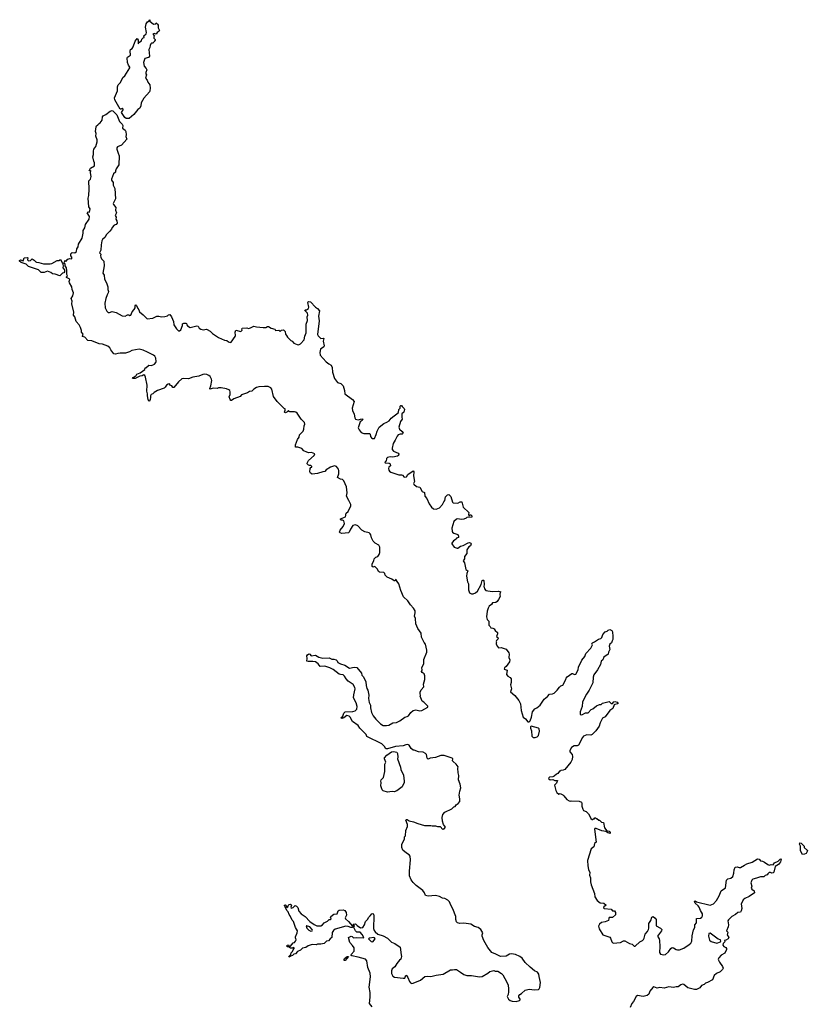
# Model space of a CAD drawing. Extents: x 2293139 to 2515392, y 824115 to 1006937.
# Tile 339 of 417: x 2430842 to 2442857, y 879024 to 894038. Entities that reach past the tile are written whole.
import ezdxf

# ---------------------------------------------------------------- set-up
doc = ezdxf.new("R2010")
doc.units = 0

msp = doc.modelspace()

# ---------------------------------------------------------------- linework, layer by layer
at = {"layer": '0CON10XD'}
for points in [[(2432465, 892533), (2432445, 892549), (2432398, 892625), (2432420, 892665), (2432420, 892675), (2432405, 892684), (2432385, 892673), (2432374, 892675), (2432295, 892814), (2432291, 892845), (2432332, 892955), (2432334, 893015), (2432347, 893045), (2432378, 893082), (2432414, 893155), (2432448, 893182), (2432522, 893305), (2432522, 893315), (2432501, 893345), (2432486, 893385), (2432481, 893455), (2432485, 893468), (2432532, 893495), (2432527, 893565), (2432533, 893585), (2432559, 893601), (2432576, 893624), (2432605, 893710), (2432635, 893750), (2432650, 893725), (2432650, 893675), (2432655, 893670), (2432662, 893688), (2432700, 893715), (2432705, 893740), (2432725, 893760), (2432740, 893765), (2432738, 893792), (2432770, 893825), (2432778, 893845), (2432762, 893925), (2432770, 893975), (2432790, 894005), (2432818, 894022), (2432822, 894038), (2432830, 894035), (2432830, 894015), (2432885, 893970), (2432917, 893973), (2432925, 893990), (2432945, 893970), (2432953, 893953), (2432954, 893914), (2432973, 893875), (2432969, 893861), (2432940, 893845), (2432925, 893820), (2432895, 893830), (2432873, 893817), (2432900, 893785), (2432890, 893775), (2432890, 893755), (2432910, 893735), (2432910, 893725), (2432892, 893708), (2432890, 893695), (2432875, 893680), (2432855, 893680), (2432845, 893670), (2432832, 893645), (2432828, 893615), (2432812, 893585), (2432825, 893482), (2432806, 893464), (2432753, 893445), (2432732, 893385), (2432742, 893332), (2432774, 893295), (2432782, 893275), (2432768, 893235), (2432769, 893215), (2432779, 893195), (2432764, 893145), (2432785, 893117), (2432796, 893086), (2432830, 893045), (2432834, 892995), (2432827, 892953), (2432822, 892938), (2432735, 892842), (2432698, 892772), (2432692, 892725), (2432675, 892690), (2432645, 892667), (2432585, 892594), (2432515, 892534), (2432465, 892533)], [(2436122, 883942), (2436128, 883885), (2436140, 883840), (2436155, 883812), (2436170, 883740), (2436162, 883685), (2436174, 883624), (2436194, 883585), (2436195, 883545), (2436211, 883475), (2436232, 883422), (2436275, 883370), (2436345, 883303), (2436385, 883278), (2436436, 883274), (2436475, 883282), (2436535, 883318), (2436589, 883321), (2436640, 883345), (2436718, 883405), (2436755, 883413), (2436772, 883425), (2436808, 883472), (2436845, 883503), (2436885, 883513), (2436945, 883500), (2436975, 883502), (2437070, 883555), (2437068, 883568), (2437005, 883630), (2436980, 883645), (2436952, 883725), (2436958, 883735), (2436950, 883765), (2436952, 883785), (2436965, 883820), (2437007, 883863), (2437002, 883905), (2437022, 883975), (2437022, 884035), (2437010, 884065), (2436980, 884085), (2436973, 884097), (2436983, 884125), (2436979, 884155), (2436985, 884180), (2437006, 884215), (2437005, 884280), (2437054, 884395), (2437054, 884425), (2437034, 884515), (2437013, 884543), (2436971, 884625), (2436964, 884685), (2436916, 884755), (2436886, 884825), (2436882, 884905), (2436867, 884945), (2436877, 884993), (2436874, 885025), (2436850, 885065), (2436804, 885114), (2436763, 885175), (2436699, 885239), (2436656, 885336), (2436628, 885435), (2436599, 885469), (2436585, 885498), (2436575, 885500), (2436568, 885482), (2436555, 885482), (2436517, 885507), (2436450, 885535), (2436415, 885570), (2436412, 885592), (2436395, 885610), (2436332, 885612), (2436316, 885626), (2436298, 885658), (2436265, 885697), (2436255, 885699), (2436235, 885688), (2436218, 885698), (2436220, 885740), (2436242, 885785), (2436248, 885815), (2436275, 885843), (2436305, 885852), (2436328, 885882), (2436336, 885914), (2436338, 885995), (2436321, 886025), (2436265, 886055), (2436235, 886085), (2436209, 886135), (2436198, 886185), (2436189, 886199), (2436172, 886212), (2436105, 886229), (2436060, 886255), (2435998, 886318), (2435965, 886336), (2435926, 886324), (2435890, 886270), (2435869, 886225), (2435858, 886215), (2435755, 886203), (2435733, 886213), (2435723, 886225), (2435731, 886255), (2435778, 886312), (2435797, 886357), (2435785, 886399), (2435765, 886409), (2435745, 886408), (2435735, 886415), (2435734, 886426), (2435810, 886455), (2435823, 886515), (2435851, 886539), (2435893, 886625), (2435892, 886645), (2435865, 886709), (2435829, 886775), (2435836, 886826), (2435826, 886914), (2435788, 887005), (2435768, 887025), (2435735, 887031), (2435692, 887055), (2435711, 887115), (2435710, 887165), (2435707, 887185), (2435675, 887226), (2435645, 887236), (2435585, 887216), (2435517, 887173), (2435499, 887151), (2435465, 887146), (2435385, 887120), (2435305, 887110), (2435281, 887121), (2435268, 887145), (2435272, 887195), (2435285, 887210), (2435300, 887215), (2435298, 887225), (2435285, 887238), (2435265, 887238), (2435247, 887247), (2435230, 887265), (2435230, 887275), (2435247, 887315), (2435335, 887392), (2435347, 887417), (2435296, 887436), (2435255, 887433), (2435225, 887443), (2435175, 887462), (2435145, 887497), (2435085, 887518), (2435051, 887521), (2435050, 887555), (2435082, 887635), (2435105, 887670), (2435113, 887707), (2435166, 887765), (2435176, 887794), (2435180, 887845), (2435191, 887869), (2435188, 887895), (2435135, 887948), (2435076, 888036), (2435055, 888055), (2435035, 888060), (2434965, 888057), (2434954, 888064), (2434945, 888080), (2434916, 888054), (2434895, 888044), (2434887, 888047), (2434883, 888055), (2434893, 888085), (2434890, 888105), (2434875, 888112), (2434768, 888218), (2434716, 888295), (2434688, 888405), (2434672, 888425), (2434635, 888445), (2434575, 888446), (2434492, 888438), (2434455, 888428), (2434415, 888405), (2434385, 888376), (2434350, 888370), (2434315, 888346), (2434225, 888317), (2434206, 888294), (2434108, 888255), (2434075, 888230), (2434065, 888230), (2434052, 888248), (2434039, 888285), (2434052, 888325), (2434054, 888366), (2434048, 888385), (2434035, 888396), (2433995, 888410), (2433915, 888424), (2433875, 888424), (2433854, 888416), (2433800, 888420), (2433743, 888403), (2433741, 888415), (2433759, 888455), (2433771, 888535), (2433769, 888555), (2433747, 888595), (2433728, 888615), (2433695, 888630), (2433655, 888634), (2433635, 888630), (2433577, 888603), (2433485, 888588), (2433415, 888562), (2433345, 888568), (2433315, 888563), (2433263, 888515), (2433195, 888428), (2433178, 888428), (2433163, 888453), (2433145, 888462), (2433128, 888485), (2433105, 888483), (2433080, 888465), (2433063, 888435), (2433045, 888419), (2432945, 888384), (2432894, 888356), (2432872, 888335), (2432846, 888324), (2432836, 888305), (2432839, 888275), (2432831, 888245), (2432825, 888220), (2432815, 888220), (2432802, 888245), (2432791, 888305), (2432794, 888335), (2432783, 888375), (2432785, 888465), (2432763, 888585), (2432750, 888615), (2432735, 888621), (2432712, 888608), (2432675, 888602), (2432605, 888565), (2432562, 888565), (2432575, 888584), (2432620, 888615), (2432627, 888633), (2432678, 888655), (2432750, 888705), (2432755, 888730), (2432765, 888730), (2432805, 888763), (2432815, 888768), (2432855, 888764), (2432898, 888785), (2432918, 888812), (2432922, 888828), (2432918, 888875), (2432904, 888905), (2432885, 888921), (2432790, 888970), (2432725, 888997), (2432665, 889012), (2432555, 888996), (2432517, 888973), (2432455, 888952), (2432375, 888953), (2432338, 888948), (2432305, 888938), (2432277, 888945), (2432235, 889002), (2432220, 889035), (2432185, 889061), (2432105, 889088), (2432055, 889095), (2431945, 889141), (2431884, 889144), (2431835, 889198), (2431803, 889205), (2431800, 889215), (2431810, 889245), (2431787, 889275), (2431785, 889300), (2431769, 889345), (2431748, 889385), (2431704, 889434), (2431682, 889505), (2431662, 889535), (2431666, 889576), (2431639, 889705), (2431642, 889745), (2431626, 889785), (2431653, 889825), (2431664, 889875), (2431644, 889925), (2431636, 889965), (2431601, 890025), (2431599, 890045), (2431606, 890075), (2431598, 890088), (2431558, 890105), (2431558, 890115), (2431573, 890135), (2431564, 890154), (2431564, 890214), (2431556, 890255), (2431537, 890285), (2431538, 890315), (2431523, 890323), (2431519, 890335), (2431530, 890355), (2431535, 890370), (2431545, 890350), (2431575, 890388), (2431605, 890398), (2431636, 890394), (2431637, 890417), (2431622, 890435), (2431625, 890470), (2431645, 890488), (2431685, 890484), (2431709, 890505), (2431716, 890544), (2431737, 890575), (2431742, 890615), (2431796, 890705), (2431811, 890785), (2431812, 890825), (2431838, 890865), (2431845, 890915), (2431902, 890995), (2431907, 891037), (2431872, 891095), (2431885, 891110), (2431908, 891102), (2431917, 891155), (2431897, 891185), (2431887, 891315), (2431898, 891355), (2431903, 891455), (2431897, 891583), (2431924, 891606), (2431934, 891645), (2431924, 891705), (2431930, 891735), (2431925, 891740), (2431918, 891732), (2431900, 891735), (2431924, 891776), (2431982, 891808), (2431982, 891855), (2431975, 891882), (2431957, 891945), (2431966, 891985), (2431966, 892036), (2431975, 892065), (2432003, 892107), (2432023, 892175), (2432022, 892205), (2432006, 892264), (2432008, 892305), (2432001, 892335), (2432007, 892405), (2432015, 892419), (2432037, 892433), (2432054, 892456), (2432072, 892468), (2432102, 892508), (2432107, 892555), (2432115, 892572), (2432157, 892593), (2432225, 892643), (2432255, 892652), (2432265, 892650), (2432325, 892589), (2432364, 892485), (2432404, 892445), (2432416, 892425), (2432413, 892385), (2432452, 892355), (2432462, 892335), (2432469, 892285), (2432462, 892255), (2432477, 892215), (2432396, 892125), (2432335, 892102), (2432326, 892085), (2432326, 892066), (2432346, 892005), (2432358, 891962), (2432356, 891825), (2432314, 891765), (2432304, 891736), (2432305, 891712), (2432272, 891688), (2432242, 891605), (2432243, 891593), (2432270, 891555), (2432269, 891515), (2432292, 891465), (2432304, 891305), (2432268, 891235), (2432275, 891218), (2432311, 891175), (2432302, 891135), (2432317, 891095), (2432298, 891055), (2432312, 891025), (2432310, 890995), (2432322, 890972), (2432328, 890935), (2432315, 890917), (2432284, 890906), (2432252, 890868), (2432242, 890845), (2432217, 890813), (2432163, 890757), (2432145, 890723), (2432105, 890687), (2432096, 890665), (2432084, 890606), (2432079, 890525), (2432062, 890485), (2432080, 890465), (2432073, 890435), (2432079, 890415), (2432091, 890391), (2432124, 890354), (2432133, 890285), (2432113, 890175), (2432131, 890145), (2432134, 890084), (2432168, 890025), (2432189, 889965), (2432186, 889926), (2432196, 889894), (2432194, 889875), (2432176, 889845), (2432156, 889785), (2432142, 889715), (2432147, 889647), (2432174, 889595), (2432191, 889575), (2432215, 889574), (2432255, 889590), (2432315, 889571), (2432405, 889522), (2432453, 889517), (2432485, 889537), (2432506, 889536), (2432525, 889528), (2432538, 889535), (2432558, 889585), (2432591, 889619), (2432602, 889645), (2432602, 889675), (2432615, 889690), (2432625, 889680), (2432643, 889635), (2432660, 889615), (2432668, 889585), (2432728, 889538), (2432785, 889477), (2432872, 889488), (2432934, 889516), (2432965, 889518), (2433005, 889508), (2433055, 889510), (2433095, 889521), (2433112, 889538)], [(2431455, 890135), (2431385, 890160), (2431345, 890165), (2431320, 890185), (2431265, 890206), (2431215, 890184), (2431172, 890185), (2431130, 890225), (2430975, 890277), (2430939, 890309), (2430865, 890334), (2430842, 890355), (2430842, 890365), (2430855, 890378), (2430895, 890360), (2430913, 890405), (2430955, 890413), (2430967, 890407), (2430961, 890375), (2430975, 890359), (2431005, 890366), (2431035, 890390), (2431065, 890373), (2431087, 890347), (2431101, 890341), (2431135, 890337), (2431205, 890314), (2431306, 890314), (2431335, 890322), (2431415, 890368), (2431442, 890368), (2431465, 890380), (2431494, 890325), (2431507, 890285), (2431500, 890255), (2431524, 890225), (2431524, 890196), (2431515, 890180), (2431495, 890172), (2431455, 890135)], [(2433112, 889538), (2433131, 889541), (2433159, 889509), (2433190, 889435), (2433194, 889385), (2433233, 889325), (2433265, 889294), (2433278, 889292), (2433301, 889309), (2433327, 889375), (2433325, 889400), (2433345, 889412), (2433375, 889412), (2433388, 889405), (2433390, 889385), (2433401, 889371), (2433445, 889343), (2433545, 889370), (2433563, 889363), (2433578, 889335), (2433608, 889318), (2433645, 889311), (2433685, 889318), (2433702, 889315), (2433750, 889290), (2433786, 889255), (2433875, 889194), (2433965, 889152), (2434004, 889144), (2434026, 889126), (2434055, 889114), (2434069, 889121), (2434130, 889205), (2434134, 889225), (2434129, 889275), (2434138, 889302), (2434216, 889284), (2434237, 889303), (2434230, 889325), (2434238, 889332), (2434305, 889340), (2434335, 889330), (2434365, 889338), (2434415, 889363), (2434457, 889353), (2434554, 889344), (2434597, 889347), (2434625, 889360), (2434639, 889359), (2434676, 889336), (2434735, 889320), (2434745, 889300), (2434795, 889302), (2434810, 889295), (2434815, 889282), (2434838, 889302), (2434865, 889308), (2434890, 889285), (2434895, 889242), (2434914, 889224), (2434927, 889197), (2434978, 889145), (2434998, 889135), (2435026, 889106), (2435074, 889084), (2435095, 889082), (2435125, 889096), (2435180, 889155), (2435192, 889215), (2435211, 889265), (2435213, 889395), (2435231, 889449), (2435229, 889505), (2435236, 889535), (2435231, 889561), (2435190, 889605), (2435195, 889612), (2435216, 889614), (2435247, 889635), (2435252, 889655), (2435240, 889725), (2435245, 889738), (2435255, 889742), (2435280, 889735), (2435354, 889654), (2435383, 889633), (2435417, 889597), (2435399, 889515), (2435411, 889445), (2435384, 889236), (2435395, 889218), (2435435, 889179), (2435475, 889183), (2435483, 889175), (2435473, 889135), (2435487, 889065), (2435480, 889050), (2435430, 889015), (2435420, 888965), (2435425, 888922), (2435515, 888821), (2435559, 888789), (2435595, 888772), (2435611, 888735), (2435613, 888665), (2435646, 888566), (2435692, 888505), (2435741, 888491), (2435779, 888455), (2435798, 888385), (2435804, 888334), (2435919, 888245), (2435946, 888215), (2435916, 888114), (2435917, 888077), (2435945, 888022), (2435953, 887965), (2435965, 887949), (2436005, 887939), (2436063, 887953), (2436076, 887946), (2436067, 887925), (2436036, 887905), (2436008, 887815), (2436020, 887785), (2436052, 887745), (2436090, 887730), (2436178, 887728), (2436188, 887718), (2436196, 887685), (2436210, 887660), (2436225, 887650), (2436255, 887651), (2436282, 887715), (2436294, 887765), (2436327, 887825), (2436397, 887883), (2436441, 887899), (2436477, 887923), (2436509, 887961), (2436619, 888051), (2436625, 888092), (2436647, 888115), (2436646, 888145), (2436655, 888156), (2436667, 888157), (2436675, 888140), (2436708, 888108), (2436712, 888095), (2436703, 888055), (2436674, 888026), (2436671, 887975), (2436677, 887945), (2436650, 887910), (2436624, 887825), (2436634, 887794), (2436679, 887759), (2436691, 887735), (2436675, 887719), (2436645, 887718), (2436615, 887708), (2436600, 887690), (2436571, 887629), (2436538, 887575), (2436522, 887505), (2436526, 887485), (2436545, 887461), (2436615, 887429), (2436627, 887415), (2436619, 887395), (2436608, 887385), (2436535, 887366), (2436495, 887370), (2436455, 887361), (2436439, 887345), (2436433, 887307), (2436410, 887295), (2436415, 887282), (2436476, 887276), (2436494, 887264), (2436497, 887235), (2436475, 887214), (2436468, 887195), (2436475, 887167), (2436485, 887154), (2436505, 887138), (2436625, 887096), (2436665, 887100), (2436680, 887095), (2436705, 887062), (2436741, 887069), (2436762, 887105), (2436845, 887160), (2436856, 887144), (2436852, 887085), (2436864, 886995), (2436850, 886965), (2436853, 886955), (2436895, 886921), (2436945, 886912), (2436982, 886845), (2437015, 886828), (2437024, 886774), (2437053, 886735), (2437088, 886655), (2437126, 886606), (2437155, 886580), (2437195, 886574), (2437247, 886593), (2437294, 886646), (2437311, 886685), (2437329, 886705), (2437340, 886765), (2437370, 886795), (2437388, 886798), (2437418, 886768), (2437445, 886680), (2437455, 886670), (2437525, 886667), (2437563, 886687), (2437586, 886686), (2437606, 886605), (2437692, 886525), (2437688, 886495), (2437692, 886472), (2437698, 886472), (2437715, 886490), (2437725, 886490), (2437738, 886475), (2437737, 886453), (2437665, 886448), (2437654, 886436), (2437615, 886422), (2437575, 886418), (2437525, 886426), (2437505, 886423), (2437463, 886385), (2437434, 886285), (2437437, 886237), (2437444, 886224), (2437465, 886207), (2437525, 886188), (2437537, 886165), (2437536, 886144), (2437507, 886133), (2437498, 886115), (2437458, 886092), (2437432, 886058), (2437433, 886045), (2437472, 885995), (2437515, 885978), (2437528, 885982), (2437565, 886012), (2437605, 886018), (2437685, 886063), (2437705, 886067), (2437722, 886055), (2437728, 886045), (2437717, 886015), (2437692, 885998), (2437661, 885955), (2437665, 885900), (2437626, 885855), (2437627, 885815), (2437607, 885785), (2437629, 885755), (2437650, 885655), (2437676, 885635), (2437663, 885595), (2437660, 885555), (2437672, 885465), (2437688, 885435), (2437690, 885345), (2437705, 885298), (2437735, 885281), (2437760, 885285), (2437795, 885299), (2437826, 885324), (2437880, 885425), (2437897, 885485), (2437905, 885493), (2437915, 885493), (2437923, 885485), (2437930, 885425), (2437922, 885395), (2437930, 885385), (2437932, 885362), (2437954, 885334), (2438047, 885317), (2438145, 885323), (2438180, 885315), (2438172, 885308), (2438168, 885275), (2438170, 885245), (2438147, 885195), (2438125, 885167), (2438105, 885152), (2438056, 885144), (2438040, 885120), (2438005, 885097), (2437986, 885065), (2437975, 885020), (2437964, 884934), (2437975, 884890), (2437998, 884865), (2437998, 884805), (2438020, 884785), (2438030, 884765), (2438060, 884760), (2438079, 884749), (2438095, 884722), (2438132, 884692), (2438132, 884675), (2438118, 884635), (2438138, 884615), (2438142, 884598), (2438118, 884572), (2438112, 884555), (2438118, 884545), (2438110, 884535), (2438110, 884515), (2438129, 884479), (2438145, 884462), (2438185, 884466), (2438265, 884441), (2438304, 884384), (2438309, 884365), (2438306, 884315), (2438318, 884275), (2438312, 884248), (2438263, 884175), (2438238, 884155), (2438232, 884135), (2438277, 884117), (2438268, 884055), (2438288, 884028), (2438325, 884007), (2438339, 883985), (2438339, 883931), (2438329, 883895), (2438343, 883835), (2438331, 883791), (2438393, 883733), (2438435, 883682), (2438458, 883655), (2438484, 883604), (2438494, 883505), (2438524, 883404), (2438558, 883375), (2438595, 883330), (2438615, 883330), (2438628, 883345), (2438647, 883405), (2438664, 883486), (2438701, 883529), (2438730, 883545), (2438782, 883585), (2438844, 883676), (2438895, 883718), (2438925, 883752), (2438972, 883758), (2438995, 883770), (2439042, 883815), (2439075, 883862), (2439095, 883880), (2439125, 883890), (2439173, 883977), (2439177, 883995), (2439195, 884018), (2439263, 884067), (2439275, 884068), (2439305, 884052), (2439325, 884060), (2439359, 884125), (2439366, 884165), (2439415, 884273), (2439461, 884329), (2439477, 884375), (2439557, 884455), (2439578, 884505), (2439570, 884525), (2439578, 884535), (2439611, 884549), (2439669, 884591), (2439706, 884604), (2439721, 884619), (2439740, 884665), (2439775, 884702), (2439805, 884713), (2439821, 884729), (2439843, 884737), (2439875, 884726), (2439884, 884705), (2439892, 884635), (2439889, 884585), (2439881, 884565), (2439869, 884535), (2439846, 884514), (2439834, 884486), (2439842, 884435), (2439823, 884395), (2439818, 884362), (2439754, 884316), (2439737, 884275), (2439714, 884256), (2439700, 884205), (2439654, 884125), (2439600, 884050), (2439592, 884015), (2439585, 883925), (2439527, 883813), (2439487, 883755), (2439427, 883635), (2439420, 883565), (2439393, 883485), (2439392, 883445), (2439415, 883440), (2439475, 883467), (2439515, 883467), (2439562, 883518), (2439585, 883530), (2439642, 883578), (2439685, 883596), (2439712, 883598), (2439735, 883617), (2439835, 883640), (2439865, 883613), (2439887, 883613), (2439904, 883636), (2439923, 883643), (2439955, 883630), (2439968, 883615), (2439966, 883604), (2439923, 883597), (2439911, 883589), (2439888, 883535), (2439846, 883504), (2439775, 883410), (2439735, 883388), (2439698, 883315), (2439682, 883265), (2439630, 883195), (2439575, 883138), (2439555, 883130), (2439495, 883134), (2439445, 883112), (2439428, 883092), (2439365, 882977), (2439345, 882968), (2439298, 882965), (2439260, 882940), (2439232, 882895), (2439232, 882875), (2439272, 882835), (2439277, 882805), (2439272, 882755), (2439248, 882715), (2439156, 882604), (2439135, 882592), (2439095, 882590), (2439085, 882580), (2439075, 882580), (2439050, 882545), (2439030, 882535), (2438995, 882502), (2438975, 882492), (2438925, 882490), (2438912, 882478), (2438910, 882465), (2438935, 882448), (2438975, 882452), (2439005, 882438), (2439048, 882438), (2439032, 882395), (2439000, 882365), (2439023, 882283)], [(2436217, 878985), (2436177, 879035), (2436188, 879135), (2436188, 879205), (2436174, 879284), (2436196, 879445), (2436188, 879498), (2436151, 879585), (2436136, 879685), (2436115, 879710), (2436005, 879743), (2435911, 879761), (2435892, 879772), (2435897, 879785), (2435944, 879835), (2435947, 879865), (2435942, 879885), (2435921, 879921), (2435878, 879965), (2435860, 880045), (2435897, 880063), (2435915, 880058), (2435935, 880037), (2435985, 880041), (2436085, 880036), (2436092, 880045), (2436069, 880089), (2436035, 880123), (2436005, 880124), (2435985, 880125), (2435963, 880145), (2435940, 880195), (2435940, 880205), (2435950, 880215), (2435931, 880245), (2435965, 880253), (2435988, 880228), (2436042, 880192), (2436075, 880193), (2436103, 880237), (2436116, 880285), (2436147, 880315), (2436170, 880355), (2436189, 880371), (2436214, 880406), (2436227, 880407), (2436239, 880399), (2436246, 880375), (2436239, 880179), (2436249, 880149), (2436265, 880128), (2436304, 880094), (2436385, 880068), (2436455, 880032), (2436515, 879972), (2436565, 879950), (2436647, 879895), (2436659, 879779), (2436669, 879755), (2436658, 879715), (2436634, 879696), (2436595, 879648), (2436565, 879598), (2436524, 879566), (2436514, 879536), (2436514, 879495), (2436533, 879455), (2436558, 879438), (2436692, 879422), (2436715, 879423), (2436734, 879466), (2436745, 879463), (2436765, 879435), (2436791, 879371), (2436805, 879352), (2436825, 879341), (2436845, 879344), (2436955, 879390), (2437025, 879450), (2437065, 879454), (2437115, 879446), (2437195, 879468), (2437300, 879485), (2437415, 879552), (2437445, 879548), (2437475, 879556), (2437505, 879554), (2437566, 879516), (2437615, 879477), (2437665, 879461), (2437732, 879462), (2437855, 879444), (2437895, 879447), (2437985, 879501), (2438012, 879525), (2438075, 879538), (2438095, 879530), (2438135, 879530), (2438194, 879494), (2438214, 879474), (2438274, 879364), (2438294, 879314), (2438301, 879261), (2438299, 879215), (2438292, 879175), (2438276, 879145), (2438299, 879105), (2438325, 879084), (2438357, 879073), (2438415, 879066), (2438465, 879080), (2438478, 879092), (2438479, 879105), (2438457, 879135), (2438456, 879155), (2438474, 879176), (2438495, 879187), (2438555, 879240), (2438615, 879256), (2438695, 879247), (2438755, 879250), (2438765, 879258), (2438775, 879280), (2438786, 879355), (2438764, 879446), (2438763, 879485), (2438740, 879515), (2438697, 879537), (2438628, 879588), (2438552, 879662), (2438505, 879729), (2438472, 879755), (2438405, 879784), (2438345, 879792), (2438315, 879787), (2438265, 879760), (2438175, 879754), (2438107, 879787), (2438045, 879815), (2437985, 879889), (2437923, 879995), (2437897, 880065), (2437896, 880084), (2437907, 880115), (2437875, 880163), (2437835, 880194), (2437781, 880211), (2437725, 880246), (2437615, 880261), (2437555, 880256), (2437519, 880269), (2437505, 880282), (2437496, 880315), (2437494, 880365), (2437451, 880481), (2437418, 880538), (2437401, 880585), (2437375, 880614), (2437325, 880640), (2437293, 880643), (2437247, 880667), (2437187, 880683), (2437075, 880674), (2437035, 880683), (2437019, 880725), (2436990, 880760), (2436892, 880835), (2436845, 880881), (2436813, 880923), (2436790, 880985), (2436787, 881055), (2436806, 881225), (2436798, 881285), (2436785, 881302), (2436741, 881331), (2436687, 881377), (2436672, 881415), (2436671, 881459), (2436712, 881548), (2436713, 881577), (2436727, 881593), (2436732, 881675), (2436758, 881735), (2436756, 881766), (2436735, 881830), (2436745, 881842), (2436755, 881842), (2436783, 881823), (2436849, 881809), (2436915, 881782), (2437015, 881753), (2437115, 881752), (2437135, 881747), (2437185, 881748), (2437217, 881737), (2437255, 881738), (2437295, 881690), (2437305, 881700), (2437318, 881702), (2437338, 881725), (2437307, 881767), (2437291, 881815), (2437286, 881875), (2437299, 881921), (2437325, 881956), (2437436, 882004), (2437465, 882034), (2437485, 882043), (2437499, 882065), (2437533, 882085), (2437554, 882115), (2437556, 882155), (2437544, 882215), (2437554, 882276), (2437573, 882325), (2437562, 882382), (2437534, 882445), (2437541, 882515), (2437530, 882555), (2437528, 882625), (2437533, 882645), (2437498, 882688), (2437453, 882725), (2437447, 882737), (2437448, 882765), (2437438, 882775), (2437315, 882818), (2437265, 882817), (2437185, 882790), (2437105, 882779), (2437074, 882764), (2437060, 882775), (2437046, 882835), (2437035, 882847), (2436995, 882867), (2436925, 882873), (2436862, 882902), (2436845, 882902), (2436815, 882924), (2436786, 882975), (2436765, 882987), (2436735, 882983), (2436693, 882967), (2436575, 882955), (2436451, 882921), (2436429, 882919), (2436407, 882955), (2436366, 882995), (2436137, 883107), (2436126, 883136), (2436033, 883233), (2436005, 883276), (2435917, 883335), (2435881, 883401), (2435866, 883416), (2435835, 883428), (2435785, 883393), (2435755, 883383), (2435740, 883395), (2435770, 883420), (2435786, 883464), (2435805, 883482), (2435925, 883490), (2435961, 883499), (2435983, 883527), (2435992, 883565), (2435975, 883621), (2435934, 883695), (2435937, 883745), (2435959, 883835), (2435956, 883855), (2435930, 883900), (2435855, 883951), (2435822, 883985), (2435796, 884026), (2435775, 884050), (2435735, 884051), (2435715, 884059), (2435622, 884132), (2435575, 884154), (2435495, 884182), (2435426, 884176), (2435395, 884217), (2435355, 884244), (2435315, 884252), (2435245, 884250), (2435222, 884255), (2435230, 884295), (2435224, 884336), (2435232, 884355), (2435255, 884369), (2435270, 884365), (2435288, 884338), (2435355, 884348), (2435405, 884318), (2435465, 884304), (2435565, 884308), (2435605, 884287), (2435635, 884286), (2435668, 884275), (2435683, 884263), (2435696, 884236), (2435735, 884216), (2435804, 884194), (2435875, 884150), (2435945, 884164), (2435985, 884158), (2436055, 884076), (2436064, 884045), (2436089, 884019), (2436122, 883942)], [(2438675, 883093), (2438705, 883094), (2438738, 883105), (2438756, 883125), (2438772, 883188), (2438766, 883225), (2438755, 883237), (2438644, 883266), (2438633, 883257), (2438633, 883237), (2438648, 883195), (2438653, 883115), (2438675, 883093)], [(2436455, 882258), (2436385, 882280), (2436373, 882295), (2436353, 882355), (2436356, 882404), (2436350, 882425), (2436357, 882445), (2436390, 882485), (2436412, 882575), (2436413, 882685), (2436428, 882715), (2436405, 882765), (2436407, 882785), (2436445, 882823), (2436515, 882873), (2436545, 882879), (2436595, 882868), (2436605, 882850), (2436609, 882795), (2436603, 882765), (2436650, 882640), (2436657, 882605), (2436698, 882518), (2436706, 882425), (2436705, 882405), (2436675, 882342), (2436595, 882279), (2436555, 882264), (2436525, 882267), (2436455, 882258)], [(2439023, 882283), (2439038, 882255), (2439065, 882230), (2439085, 882238), (2439125, 882218), (2439142, 882205), (2439187, 882147), (2439225, 882128), (2439245, 882122), (2439255, 882128), (2439375, 882122), (2439412, 882105), (2439419, 882085), (2439417, 882047), (2439432, 882002), (2439445, 881982), (2439483, 881963), (2439518, 881928), (2439552, 881875), (2439555, 881860), (2439575, 881840), (2439585, 881840), (2439595, 881850), (2439608, 881852), (2439612, 881868), (2439625, 881870), (2439635, 881860), (2439645, 881860), (2439675, 881830), (2439685, 881830), (2439715, 881800), (2439748, 881798), (2439763, 881715), (2439801, 881671), (2439834, 881664), (2439849, 881645), (2439849, 881631), (2439815, 881639), (2439785, 881661), (2439721, 881671), (2439635, 881704), (2439614, 881706), (2439608, 881695), (2439637, 881495), (2439613, 881477), (2439600, 881425), (2439562, 881395), (2439506, 881215), (2439508, 881135), (2439520, 881080), (2439538, 881035), (2439536, 880995), (2439548, 880955), (2439552, 880892), (2439559, 880845), (2439608, 880715), (2439617, 880665), (2439653, 880605), (2439695, 880573), (2439755, 880567), (2439790, 880535), (2439755, 880513), (2439750, 880495), (2439756, 880485), (2439866, 880476), (2439885, 880452), (2439915, 880452), (2439933, 880423), (2439929, 880391), (2439885, 880350), (2439835, 880348), (2439828, 880335), (2439826, 880304), (2439775, 880284), (2439718, 880272), (2439687, 880245), (2439674, 880215), (2439681, 880175), (2439740, 880085), (2439845, 880048), (2439857, 880035), (2439873, 879975), (2439895, 879959), (2440005, 879969), (2440055, 879992), (2440075, 879993), (2440145, 879953), (2440185, 879940), (2440215, 879913), (2440233, 879913), (2440303, 879977), (2440341, 879999), (2440357, 880013), (2440367, 880033), (2440381, 880095), (2440418, 880132), (2440435, 880163), (2440441, 880185), (2440437, 880255), (2440468, 880302), (2440485, 880351), (2440505, 880364), (2440537, 880337), (2440552, 880315), (2440553, 880223), (2440618, 880185), (2440636, 880165), (2440630, 880145), (2440574, 880065), (2440597, 880025), (2440603, 879995), (2440609, 879905), (2440602, 879815), (2440615, 879790), (2440668, 879778), (2440695, 879784), (2440741, 879825), (2440775, 879877), (2440795, 879889), (2440815, 879886), (2440855, 879860), (2440875, 879854), (2440905, 879857), (2440975, 879882), (2441055, 879934), (2441081, 879959), (2441094, 879985), (2441102, 880068), (2441122, 880158), (2441139, 880195), (2441141, 880235), (2441168, 880265), (2441165, 880332), (2441225, 880336), (2441249, 880355), (2441258, 880375), (2441256, 880405), (2441226, 880455), (2441206, 880506), (2441194, 880524), (2441144, 880565), (2441135, 880590), (2441145, 880600), (2441165, 880588), (2441375, 880536), (2441425, 880558), (2441471, 880605), (2441512, 880678), (2441541, 880755), (2441608, 880802), (2441625, 880916), (2441644, 880935), (2441690, 880950), (2441721, 880975), (2441738, 881022), (2441741, 881075), (2441758, 881115), (2441785, 881119), (2441815, 881108), (2441835, 881108), (2441900, 881145), (2441935, 881168), (2442015, 881190), (2442095, 881242), (2442120, 881235), (2442145, 881210), (2442175, 881208), (2442205, 881192), (2442253, 881155), (2442275, 881146), (2442305, 881158), (2442335, 881153), (2442358, 881182), (2442412, 881208), (2442445, 881236), (2442455, 881240), (2442460, 881235), (2442446, 881195), (2442418, 881155), (2442368, 881125), (2442345, 881040), (2442335, 881028), (2442315, 881023), (2442295, 881032), (2442275, 881032), (2442254, 881016), (2442243, 880997), (2442213, 880987), (2442195, 880970), (2442145, 880970), (2442084, 880946), (2442027, 880933), (2442008, 880915), (2441994, 880875), (2442010, 880825), (2442002, 880795), (2442011, 880781), (2442046, 880756), (2442053, 880725), (2441971, 880669), (2441905, 880639), (2441877, 880615), (2441870, 880590), (2441847, 880555), (2441858, 880485), (2441848, 880452), (2441835, 880430), (2441795, 880426), (2441763, 880395), (2441705, 880361), (2441655, 880314), (2441643, 880295), (2441654, 880235), (2441651, 880205), (2441622, 880145), (2441642, 880122), (2441632, 880085), (2441660, 880045), (2441647, 880023), (2441615, 880002), (2441592, 879998), (2441600, 879975), (2441575, 879950), (2441569, 879925), (2441585, 879904), (2441615, 879888), (2441622, 879875), (2441622, 879858), (2441598, 879802), (2441542, 879775), (2441505, 879733), (2441499, 879715), (2441500, 879695), (2441515, 879666), (2441565, 879602), (2441571, 879575), (2441564, 879555), (2441525, 879520), (2441471, 879495), (2441437, 879463), (2441411, 879395), (2441334, 879356), (2441305, 879349), (2441284, 879326), (2441245, 879311), (2441215, 879273), (2441165, 879251), (2441135, 879249), (2441035, 879274), (2440974, 879324), (2440955, 879329), (2440925, 879321), (2440885, 879289), (2440855, 879290), (2440815, 879281), (2440745, 879291), (2440675, 879272), (2440605, 879280), (2440565, 879272), (2440515, 879289), (2440498, 879282), (2440456, 879224), (2440440, 879180), (2440415, 879160), (2440355, 879144), (2440265, 879156), (2440247, 879143), (2440204, 879065), (2440182, 879038), (2440156, 878975)], [(2442785, 881309), (2442755, 881364), (2442752, 881435), (2442738, 881465), (2442745, 881484), (2442762, 881482), (2442808, 881438), (2442810, 881415), (2442857, 881367), (2442856, 881355), (2442837, 881325), (2442815, 881314), (2442785, 881309)], [(2434955, 879742), (2434950, 879755), (2434978, 879782), (2434983, 879807), (2435005, 879830), (2435013, 879857), (2435030, 879875), (2435030, 879885), (2435015, 879890), (2435005, 879880), (2434975, 879880), (2434945, 879900), (2434922, 879902), (2434922, 879925), (2434945, 879930), (2434952, 879912), (2434975, 879910), (2435015, 879960), (2435035, 879968), (2435052, 879985), (2435058, 880005), (2435057, 880027), (2435050, 880035), (2435052, 880055), (2435077, 880113), (2435080, 880145), (2435050, 880195), (2435018, 880285), (2435000, 880305), (2434970, 880375), (2434953, 880393), (2434938, 880435), (2434918, 880455), (2434898, 880498), (2434890, 880505), (2434890, 880515), (2434880, 880525), (2434882, 880538), (2434895, 880540), (2434905, 880530), (2434915, 880500), (2434935, 880510), (2434943, 880535), (2434953, 880545), (2434975, 880552), (2434988, 880535), (2434980, 880505), (2434985, 880490), (2435015, 880500), (2435045, 880530), (2435065, 880522), (2435085, 880500), (2435102, 880445), (2435135, 880402), (2435195, 880362), (2435268, 880285), (2435332, 880242), (2435375, 880222), (2435435, 880219), (2435461, 880235), (2435486, 880264), (2435537, 880293), (2435562, 880318), (2435586, 880315), (2435594, 880325), (2435584, 880355), (2435588, 880365), (2435632, 880398), (2435685, 880406), (2435700, 880450), (2435715, 880461), (2435775, 880466), (2435803, 880455), (2435824, 880425), (2435826, 880384), (2435808, 880345), (2435814, 880325), (2435857, 880287), (2435918, 880215), (2435922, 880205), (2435914, 880196), (2435895, 880194), (2435852, 880212), (2435815, 880215), (2435655, 880168), (2435631, 880149), (2435611, 880119), (2435604, 880045), (2435577, 880023), (2435555, 879991), (2435525, 879987), (2435485, 879953), (2435435, 879940), (2435387, 879943), (2435365, 879933), (2435305, 879938), (2435245, 879918), (2435205, 879892), (2435158, 879882), (2435125, 879852), (2435081, 879829), (2435050, 879795), (2435023, 879787), (2435005, 879770), (2434972, 879758), (2434955, 879742)], [(2435285, 880139), (2435305, 880145), (2435310, 880155), (2435305, 880165), (2435267, 880207), (2435215, 880223), (2435210, 880220), (2435222, 880185), (2435254, 880154), (2435285, 880139)], [(2436222, 879978), (2436235, 879984), (2436262, 880015), (2436264, 880025), (2436255, 880040), (2436245, 880044), (2436178, 880035), (2436165, 880025), (2436169, 880015), (2436205, 879984), (2436222, 879978)], [(2441475, 879954), (2441530, 879975), (2441538, 879985), (2441533, 880005), (2441495, 880017), (2441375, 880107), (2441357, 880103), (2441350, 880065), (2441363, 880003), (2441391, 879981), (2441475, 879954)], [(2435805, 879692), (2435794, 879694), (2435790, 879705), (2435798, 879725), (2435840, 879755), (2435860, 879755), (2435805, 879692)]]:
    msp.add_lwpolyline(points, dxfattribs=at)

doc.saveas('drawing.dxf')
